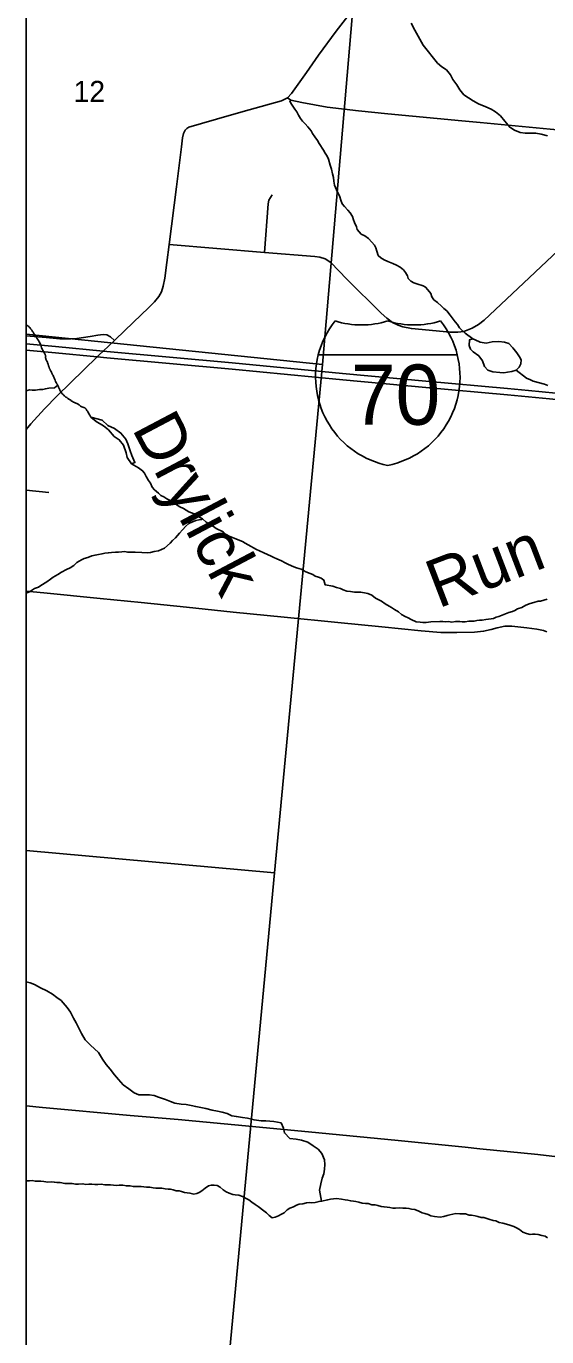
# Model space of a CAD drawing. Extents: x 0 to 1134, y 0 to 440.
# Drawn here: x 832.764 to 833.788, y 357.213 to 359.791 of the extents above; entities that cross this region are included whole.
import ezdxf

# ---------------------------------------------------------------- set-up
doc = ezdxf.new("R2010")
doc.units = 0
for name, color, linetype in [('GM_X_City_Street', 7, 'Continuous'), ('GM_X_County_Road', 7, 'Continuous'), ('GM_X_Interstate_Location', 7, 'Continuous'), ('GM_X_Interstate_Route', 7, 'Continuous'), ('GM_X_Interstate_Shield', 7, 'Continuous'), ('GM_X_Major_River', 7, 'Continuous'), ('GM_X_Minor_Lake', 7, 'Continuous'), ('GM_X_Minor_River', 7, 'Continuous'), ('GM_X_Minor_River_Text', 7, 'Continuous'), ('GM_X_Section_Text', 7, 'Continuous'), ('GM_X_Unincorporated', 7, 'Continuous'), ('SH_Cut_Line', 7, 'Continuous')]:
    doc.layers.add(name, color=color, linetype=linetype)

msp = doc.modelspace()

# ---------------------------------------------------------------- linework, layer by layer
at = {"layer": 'GM_X_City_Street'}
msp.add_line((832.7638, 358.879), (832.8081, 358.8742), dxfattribs=at)
for points in [[(832.7638, 358.9985), (832.7729, 359.0093), (832.7997, 359.0389), (832.8244, 359.0641), (832.9032, 359.1411), (832.9075, 359.1453), (832.9152, 359.1524), (832.9377, 359.1733), (832.9397, 359.1752), (832.9743, 359.2085), (833.0052, 359.238), (833.0158, 359.2494), (833.0245, 359.2599), (833.0296, 359.2692), (833.0334, 359.28), (833.0362, 359.296), (833.0402, 359.3264), (833.0451, 359.362), (833.0595, 359.4756), (833.0691, 359.5544), (833.0712, 359.5719), (833.0731, 359.5805), (833.0763, 359.5868), (833.0796, 359.5905), (833.0838, 359.5931), (833.1633, 359.6158), (833.2022, 359.6269), (833.2661, 359.6444), (833.278, 359.6503), (833.2855, 359.6592), (833.3148, 359.7007), (833.3387, 359.7346), (833.3731, 359.7814), (833.4007, 359.8173)], [(833.278, 359.6503), (833.2843, 359.646), (833.3057, 359.6414), (833.3559, 359.6324), (833.4176, 359.6247), (833.4753, 359.6193), (833.6205, 359.6054), (833.6568, 359.602), (833.7391, 359.5942), (833.7942, 359.5892), (833.8455, 359.5842), (833.9034, 359.5786), (833.9246, 359.5768), (833.9292, 359.5757), (833.9337, 359.5734), (833.9378, 359.5706), (833.9477, 359.5599), (833.9858, 359.5116), (834.0875, 359.3835), (834.1698, 359.3764)], [(833.5996, 359.1895), (833.6124, 359.1894), (833.6242, 359.191), (833.6411, 359.1972), (833.6535, 359.2048), (833.6645, 359.2132), (833.7193, 359.2648), (833.8665, 359.4031), (833.9858, 359.5116), (834.0162, 359.5358), (834.0278, 359.5424), (834.0407, 359.5465), (834.0534, 359.5495), (834.0694, 359.5507), (834.1002, 359.5486), (834.1488, 359.544), (834.1635, 359.5414), (834.1793, 359.5361), (834.2001, 359.5285)], [(833.2323, 359.3465), (833.2396, 359.4418), (833.2407, 359.4495), (833.2477, 359.4598)], [(833.0451, 359.362), (833.2323, 359.3465), (833.3312, 359.3383), (833.3411, 359.337), (833.3516, 359.3341), (833.363, 359.3265), (833.3945, 359.2937), (833.4618, 359.2271), (833.4729, 359.2169), (833.4841, 359.2089), (833.4953, 359.2035), (833.5048, 359.2), (833.5215, 359.1968), (833.5976, 359.1895), (833.5996, 359.1895)], [(832.7638, 359.1826), (832.8031, 359.1789), (832.8297, 359.1768), (832.8518, 359.1767), (832.8635, 359.1775), (832.8899, 359.1813), (832.9044, 359.1836), (832.9152, 359.1851), (832.9222, 359.1841), (832.9293, 359.1806), (832.9377, 359.1733)]]:
    msp.add_lwpolyline(points, dxfattribs=at)
at = {"layer": 'GM_X_County_Road'}
for points in [[(832.7638, 358.6803), (832.7987, 358.6767), (832.9095, 358.6655), (832.9899, 358.6577), (833.0788, 358.6484), (833.1707, 358.639), (833.2711, 358.6291), (833.3765, 358.6187), (833.4631, 358.6097), (833.5404, 358.6019), (833.579, 358.5989), (833.6106, 358.5989), (833.6458, 358.5993), (833.6635, 358.6014), (833.6784, 358.6046), (833.6902, 358.6083), (833.7053, 358.6111), (833.7186, 358.6111), (833.7487, 358.6081), (833.7683, 358.6052), (833.7809, 358.6028), (833.7879, 358.5999)], [(832.7638, 357.6676), (832.7959, 357.6647), (832.9683, 357.6491), (833.0628, 357.6409), (833.2091, 357.6269), (833.3393, 357.6146), (833.4951, 357.5994), (833.6273, 357.5863), (833.656, 357.5835)], [(833.656, 357.5835), (833.77, 357.5722), (833.8196, 357.5663), (833.844, 357.5637)]]:
    msp.add_lwpolyline(points, dxfattribs=at)
at = {"layer": 'GM_X_Interstate_Route'}
for points in [[(832.7638, 359.1668), (832.8217, 359.1614), (832.9152, 359.1524), (832.9225, 359.1517), (833.1691, 359.1292), (833.3862, 359.1086), (833.5498, 359.0935), (833.7106, 359.0789), (833.7519, 359.075), (833.8056, 359.0697), (833.8613, 359.065), (833.9658, 359.0598), (834.034, 359.0562), (834.0962, 359.0537), (834.1318, 359.052), (834.1619, 359.0506), (834.18, 359.0499), (834.2275, 359.0483), (834.29, 359.0451), (834.3465, 359.0431)], [(832.7638, 359.1543), (832.8217, 359.1489), (832.9032, 359.1411), (832.9225, 359.1392), (833.1691, 359.1167), (833.3863, 359.0961), (833.5498, 359.081), (833.7106, 359.0664), (833.7931, 359.0586), (833.8332, 359.0545), (833.8613, 359.0525), (833.9717, 359.0458), (834.0357, 359.043), (834.1064, 359.0402), (834.1285, 359.0393)]]:
    msp.add_lwpolyline(points, dxfattribs=at)
at = {"layer": 'GM_X_Interstate_Shield'}
for p, q in [((833.3384, 359.1451), (833.6116, 359.1451)), ((833.6116, 359.1451), (833.3384, 359.1451)), ((833.6116, 359.1451), (833.3384, 359.1451))]:
    msp.add_line(p, q, dxfattribs=at)
for centre, start, end in [((833.5105, 359.1015), 141.669, 165.8066), ((833.4231, 359.3815), 253.0091, 286.9909), ((833.5269, 359.3815), 253.0091, 286.9909), ((833.4395, 359.1015), 14.1934, 38.331), ((833.5105, 359.1015), 165.8066, 258.463), ((833.4395, 359.1015), 281.537, 14.1934)]:
    msp.add_arc(centre, 0.1776, start, end, dxfattribs=at)
at = {"layer": 'GM_X_Major_River'}
for points in [[(832.7638, 360.1917), (832.7638, 359.186), (833.3468, 359.1261), (833.4321, 360.1329)], [(832.7638, 359.186), (832.7638, 358.1701), (833.2522, 358.1261), (833.3468, 359.1261)], [(832.7638, 358.1701), (832.7638, 357.1619), (833.1587, 357.1262), (833.2522, 358.1261)]]:
    msp.add_lwpolyline(points, close=True, dxfattribs=at)
at = {"layer": 'GM_X_Minor_Lake'}
for points in [[(833.6422, 359.1762), (833.6357, 359.1747), (833.6348, 359.1637), (833.6377, 359.1561), (833.6429, 359.1507), (833.6542, 359.1429), (833.6613, 359.1333), (833.6649, 359.1218), (833.6717, 359.1148), (833.6815, 359.1113), (833.6952, 359.1106), (833.7035, 359.1094)], [(833.7035, 359.1094), (833.7104, 359.1112), (833.7188, 359.1125), (833.7272, 359.1151), (833.7334, 359.1207), (833.7369, 359.1271), (833.7374, 359.1354), (833.7341, 359.1408), (833.7289, 359.1489), (833.721, 359.1589), (833.7132, 359.1674), (833.7045, 359.1698), (833.6935, 359.1711), (833.6805, 359.1706), (833.6683, 359.1681), (833.6569, 359.1702), (833.6471, 359.1746), (833.6422, 359.1762)], [(832.8908, 359.0227), (832.9017, 359.0138), (832.9157, 359.0056), (832.9254, 358.9974), (832.937, 358.9847), (832.9468, 358.9781), (832.955, 358.9673), (832.9601, 358.9524), (832.9626, 358.9429), (832.9708, 358.9309)], [(832.9708, 358.9309), (832.9777, 358.9331), (832.9718, 358.9469), (832.9682, 358.9565), (832.9638, 358.9698), (832.9598, 358.9794), (832.9501, 358.991), (832.9373, 358.9999), (832.9244, 359.0062), (832.9132, 359.0163), (832.8908, 359.0227)]]:
    msp.add_lwpolyline(points, dxfattribs=at)
at = {"layer": 'GM_X_Minor_River'}
for points in [[(833.5727, 359.7187), (833.5448, 359.7542), (833.5283, 359.7835), (833.5208, 359.7972)], [(833.7891, 359.5759), (833.7766, 359.5788), (833.766, 359.5809), (833.7539, 359.5812), (833.7452, 359.581), (833.7353, 359.5827), (833.724, 359.5867), (833.7147, 359.5926), (833.7054, 359.605), (833.6969, 359.615), (833.6868, 359.6229), (833.6782, 359.6284), (833.6677, 359.6328), (833.6534, 359.6387), (833.6429, 359.6447), (833.6339, 359.6509), (833.6245, 359.6568), (833.6164, 359.6661), (833.6109, 359.6761), (833.6031, 359.6869), (833.5984, 359.6961), (833.5902, 359.7054), (833.5813, 359.7113), (833.5727, 359.7187)], [(833.514, 359.3002), (833.5099, 359.3071), (833.5057, 359.312), (833.4996, 359.3177), (833.4924, 359.3215), (833.4851, 359.3245), (833.4753, 359.3287), (833.468, 359.3321), (833.4612, 359.3356), (833.4559, 359.3405), (833.4532, 359.3489), (833.4517, 359.3553), (833.449, 359.3606), (833.4433, 359.3667), (833.4368, 359.3739), (833.4296, 359.3789), (833.4224, 359.3827), (833.4144, 359.3914), (833.4133, 359.3967), (833.4095, 359.4055), (833.4076, 359.4104), (833.4057, 359.4169), (833.4007, 359.4241), (833.3965, 359.4294), (833.3901, 359.4366), (833.3855, 359.4423), (833.3828, 359.4495), (833.3809, 359.456), (833.3741, 359.4697), (833.3703, 359.4788), (833.3688, 359.4864), (833.3684, 359.4936), (833.3661, 359.5008), (833.3642, 359.5103), (833.3615, 359.5183), (833.3585, 359.5297), (833.3555, 359.5358), (833.3517, 359.5415), (833.3482, 359.5475), (833.3399, 359.5605), (833.3364, 359.5665), (833.3315, 359.5741), (833.3266, 359.5802), (833.3243, 359.5855), (833.3178, 359.5935), (833.3125, 359.5992), (833.3075, 359.6049), (833.3034, 359.6102), (833.2996, 359.6163), (833.2958, 359.6228), (833.2919, 359.6285), (833.2855, 359.638), (833.2824, 359.6437), (833.2817, 359.6444)], [(833.6422, 359.1762), (833.627, 359.1877), (833.6213, 359.1931), (833.6163, 359.1984), (833.6122, 359.2045), (833.6076, 359.2102), (833.5977, 359.2231), (833.5909, 359.2318), (833.5855, 359.2364), (833.5806, 359.2409), (833.5726, 359.2478), (833.5654, 359.2535), (833.5616, 359.2592), (833.5593, 359.2656), (833.554, 359.2732), (833.5494, 359.2782), (833.5445, 359.2808), (833.5319, 359.2846), (833.5262, 359.2869), (833.5205, 359.29), (833.5152, 359.2953), (833.514, 359.3002)], [(833.7897, 359.0847), (833.7829, 359.0874), (833.7608, 359.0935), (833.7559, 359.0957), (833.7479, 359.0992), (833.7272, 359.1151)], [(832.8258, 359.0854), (832.8194, 359.0801), (832.8083, 359.0793), (832.8015, 359.0782), (832.7965, 359.0771), (832.7901, 359.0767), (832.7821, 359.0755), (832.7753, 359.0755), (832.7703, 359.0763), (832.7654, 359.0752), (832.7638, 359.0746)], [(833.4293, 358.677), (833.4213, 358.6785), (833.4164, 358.6785), (833.4092, 358.6781), (833.4015, 358.6793), (833.3947, 358.68), (833.3871, 358.6831), (833.3822, 358.6853), (833.3738, 358.6876), (833.3669, 358.6903), (833.3521, 358.6926), (833.3494, 358.7021), (833.3437, 358.7055), (833.3384, 358.7078), (833.3323, 358.7097), (833.3274, 358.7127), (833.3225, 358.7146), (833.3137, 358.718), (833.3046, 358.7234), (833.2951, 358.726), (833.2901, 358.7279), (833.2799, 358.7325), (833.273, 358.7359), (833.2662, 358.7401), (833.2567, 358.7435), (833.2506, 358.7465), (833.2456, 358.7488), (833.2312, 358.7557), (833.2224, 358.7595), (833.2167, 358.7621), (833.211, 358.7655), (833.2061, 358.7682), (833.1947, 358.7743), (833.189, 358.7777), (833.1837, 358.78), (833.1764, 358.7834), (833.1673, 358.7861), (833.1582, 358.7902), (833.1513, 358.7967), (833.1376, 358.8035), (833.1323, 358.8073), (833.1262, 358.8104), (833.1179, 358.8161), (833.1106, 358.8222), (833.1049, 358.8256), (833.0992, 358.8286), (833.0939, 358.832), (833.089, 358.8343), (833.0837, 358.8362), (833.0783, 358.8396), (833.073, 358.8427), (833.0662, 358.8461), (833.0608, 358.8495), (833.0536, 358.8552), (833.0471, 358.8586), (833.0407, 358.8617), (833.0342, 358.8659), (833.0289, 358.8685), (833.0239, 358.8727), (833.016, 358.8795), (833.0114, 358.8849), (833.008, 358.8925), (833.0046, 358.8981), (833, 358.9054), (832.9962, 358.9122), (832.9928, 358.9171), (832.9848, 358.9225), (832.9708, 358.9309)], [(833.1106, 358.8222), (833.1087, 358.8214), (833.1034, 358.8203), (833.0973, 358.8191), (833.0894, 358.8161), (833.0837, 358.8131), (833.0779, 358.8077), (833.0711, 358.8005), (833.0654, 358.7941), (833.0574, 358.7853), (833.0517, 358.7796), (833.0468, 358.7743), (833.0361, 358.7648), (833.03, 358.7622), (833.0243, 358.7595), (833.0152, 358.7584), (833.0084, 358.7565), (833.0023, 358.7557), (832.9909, 358.7565), (832.9783, 358.7572), (832.9703, 358.7569), (832.9627, 358.7572), (832.9578, 358.758), (832.9517, 358.7576), (832.9453, 358.7569), (832.9395, 358.7569), (832.9316, 358.7565), (832.9251, 358.7553), (832.9186, 358.755), (832.9129, 358.7538), (832.9061, 358.7523), (832.8992, 358.7512), (832.8932, 358.7497), (832.8852, 358.7466), (832.8776, 358.7443), (832.8726, 358.7421), (832.8635, 358.7367), (832.8578, 358.7307), (832.8502, 358.7261), (832.843, 358.7231), (832.8335, 358.7178), (832.8259, 358.7128), (832.8167, 358.7075), (832.8114, 358.7041), (832.8042, 358.6984), (832.7928, 358.6912), (832.7878, 358.6881), (832.7802, 358.6851), (832.7703, 358.679), (832.7638, 358.6763)], [(833.7886, 358.6646), (833.7818, 358.6624), (833.7753, 358.6608), (833.7704, 358.6605), (833.7624, 358.6578), (833.7552, 358.6559), (833.7464, 358.6525), (833.7384, 358.6483), (833.7301, 358.6453), (833.7251, 358.6423), (833.7202, 358.64), (833.713, 358.6381), (833.6932, 358.6305), (833.6879, 358.629), (833.6829, 358.6267), (833.678, 358.6256), (833.6677, 358.6244), (833.6605, 358.6233), (833.6555, 358.6233), (833.6502, 358.6225), (833.6449, 358.6214), (833.6343, 358.621), (833.6274, 358.6199), (833.6213, 358.6199), (833.6164, 358.6203), (833.608, 358.6203), (833.6012, 358.6195), (833.5943, 358.6203), (833.5882, 358.6199), (833.5829, 358.6203), (833.5772, 358.6207), (833.5597, 358.6196), (833.5506, 358.6184), (833.5438, 358.6184), (833.5388, 358.6192), (833.5308, 358.6199), (833.5209, 358.6245), (833.5149, 358.6276), (833.5092, 358.6302), (833.5019, 358.6344), (833.4962, 358.6393), (833.4882, 358.6443), (833.4825, 358.6481), (833.4776, 358.6507), (833.4696, 358.6553), (833.4624, 358.6606), (833.4506, 358.6667), (833.4434, 358.672), (833.4358, 358.6758), (833.4293, 358.677)], [(833.3446, 357.4801), (833.3408, 357.5021), (833.343, 357.5142), (833.3462, 357.5252), (833.3491, 357.5339), (833.3508, 357.5433), (833.3514, 357.5521), (833.3504, 357.5616), (833.345, 357.5739), (833.3379, 357.5828), (833.3282, 357.589), (833.3177, 357.5961), (833.3053, 357.6005), (833.2947, 357.6023), (833.2826, 357.6037), (833.2718, 357.6145), (833.2701, 357.6241), (833.265, 357.6344), (833.2506, 357.637), (833.2351, 357.6381), (833.226, 357.6383), (833.212, 357.6401), (833.1992, 357.6434), (833.189, 357.6451), (833.1772, 357.6465), (833.1685, 357.6482), (833.1588, 357.6526), (833.1493, 357.6554), (833.1399, 357.6575), (833.1297, 357.6596), (833.1172, 357.6625), (833.107, 357.6646), (833.0972, 357.6664), (833.0881, 357.6684), (833.0783, 357.6702), (833.0688, 357.6711), (833.0564, 357.6733), (833.0477, 357.6761), (833.0375, 357.6801), (833.0243, 357.6846), (833.0153, 357.6878), (833.0058, 357.6895), (832.9952, 357.6897), (832.985, 357.6895), (832.976, 357.6935), (832.9659, 357.7013), (832.9546, 357.7092), (832.9454, 357.7196), (832.9376, 357.7289), (832.9291, 357.7397), (832.9209, 357.7494), (832.9139, 357.7598), (832.9062, 357.7725), (832.8902, 357.7869), (832.8798, 357.7977), (832.8725, 357.81), (832.8677, 357.8193), (832.8619, 357.8312), (832.8568, 357.8404), (832.8506, 357.8519), (832.8443, 357.8612), (832.8328, 357.8747), (832.8238, 357.8806), (832.8153, 357.8872), (832.8044, 357.8939), (832.792, 357.9002), (832.7804, 357.9065), (832.7717, 357.9098), (832.7638, 357.9119)], [(832.7638, 357.5205), (832.764, 357.5205), (832.7701, 357.5205), (832.7758, 357.5209), (832.7811, 357.5197), (832.7925, 357.5197), (832.7982, 357.519), (832.8066, 357.5178), (832.813, 357.5182), (832.8191, 357.5178), (832.8244, 357.5167), (832.8309, 357.5167), (832.84, 357.5152)], [(832.84, 357.5152), (832.848, 357.5148), (832.8541, 357.5148), (832.8609, 357.514), (832.8666, 357.514), (832.8754, 357.5144), (832.8811, 357.5132), (832.8868, 357.5136), (832.8929, 357.5136), (832.899, 357.5132), (832.9047, 357.5132), (832.9115, 357.5136), (832.9187, 357.5125), (832.9298, 357.5125), (832.9358, 357.5117), (832.9412, 357.5113), (832.9465, 357.5117), (832.9541, 357.5117), (832.9609, 357.5102), (832.9678, 357.5106), (832.9746, 357.509), (832.9838, 357.5094), (832.9902, 357.509), (832.9952, 357.5083), (833.0005, 357.5079), (833.0069, 357.5079), (833.0134, 357.5068), (833.0187, 357.506), (833.0248, 357.506), (833.0305, 357.5056), (833.0374, 357.5045), (833.0427, 357.5041), (833.0476, 357.5037), (833.053, 357.5026), (833.059, 357.5007), (833.0644, 357.5003), (833.0693, 357.4995), (833.075, 357.4976), (833.0807, 357.4969), (833.0857, 357.4961), (833.0933, 357.4942), (833.0993, 357.4953), (833.1043, 357.4972), (833.1092, 357.5003), (833.1161, 357.5056), (833.1222, 357.5105), (833.1279, 357.512), (833.1336, 357.5117), (833.1396, 357.5109), (833.145, 357.5079), (833.1511, 357.5025), (833.1568, 357.4984), (833.1628, 357.4961), (833.1701, 357.4934), (833.175, 357.493), (833.1819, 357.4923), (833.1891, 357.4896), (833.1952, 357.4862), (833.2016, 357.4828), (833.2077, 357.4782), (833.2138, 357.4736), (833.2203, 357.4698), (833.2309, 357.4615), (833.2366, 357.4573), (833.2416, 357.4524), (833.2473, 357.4474), (833.2533, 357.4486), (833.2598, 357.4516), (833.2647, 357.4539), (833.2712, 357.4573), (833.2769, 357.463), (833.2822, 357.4668), (833.2898, 357.4694), (833.2955, 357.4725), (833.3009, 357.4744), (833.3077, 357.4751), (833.3149, 357.477), (833.3203, 357.4774), (833.3256, 357.477), (833.3321, 357.4778), (833.3397, 357.4797), (833.3446, 357.4801), (833.3568, 357.4831), (833.3621, 357.4839), (833.3743, 357.4854), (833.3838, 357.4842), (833.391, 357.4831), (833.3963, 357.4823), (833.402, 357.4808), (833.4073, 357.48), (833.4123, 357.4793), (833.418, 357.4785), (833.4244, 357.4766), (833.4313, 357.4759), (833.4362, 357.4755), (833.4438, 357.4732), (833.4503, 357.4728), (833.4556, 357.4717), (833.4617, 357.4701), (833.4678, 357.469), (833.4735, 357.4682)], [(833.4735, 357.4682), (833.4788, 357.4679), (833.4849, 357.4663), (833.4902, 357.4667), (833.4975, 357.4671), (833.5047, 357.4663), (833.5111, 357.4663), (833.5165, 357.4659), (833.5218, 357.4648), (833.5283, 357.4637), (833.5362, 357.4606), (833.5423, 357.4576), (833.548, 357.4561), (833.5541, 357.4542), (833.5594, 357.4511), (833.5667, 357.45), (833.5777, 357.4488), (833.5853, 357.4503), (833.5918, 357.4522), (833.5971, 357.4534), (833.6032, 357.4549), (833.6089, 357.456), (833.6168, 357.4556), (833.6222, 357.4553), (833.6275, 357.4556), (833.6347, 357.453), (833.6397, 357.4526), (833.6469, 357.4511), (833.6522, 357.4503), (833.6583, 357.4484), (833.664, 357.4484), (833.6739, 357.4446), (833.6822, 357.4423), (833.6872, 357.4419), (833.694, 357.4381), (833.7009, 357.437), (833.7131, 357.434), (833.7229, 357.4305), (833.7283, 357.4279), (833.734, 357.4245), (833.7408, 357.4195), (833.7477, 357.4165), (833.7549, 357.4146), (833.7598, 357.4153), (833.7648, 357.4153), (833.7705, 357.4146), (833.7781, 357.413), (833.7842, 357.4111), (833.7891, 357.4081)]]:
    msp.add_lwpolyline(points, dxfattribs=at)
msp.add_open_spline([(832.8908, 359.0227), (832.8878, 359.0279), (832.8848, 359.0331), (832.8817, 359.0383), (832.8798, 359.0415), (832.875, 359.0416), (832.8718, 359.0436), (832.8698, 359.045), (832.8679, 359.0466), (832.8658, 359.0478), (832.8631, 359.0494), (832.8601, 359.0504), (832.8574, 359.052), (832.8525, 359.0548), (832.8479, 359.0578), (832.8433, 359.0611), (832.8406, 359.063), (832.8381, 359.0652), (832.8357, 359.0676), (832.8339, 359.0694), (832.8323, 359.0714), (832.8311, 359.0736), (832.8302, 359.0755), (832.8293, 359.0774), (832.8285, 359.0793), (832.8276, 359.0814), (832.8268, 359.0834), (832.8258, 359.0854), (832.825, 359.0872), (832.8236, 359.0886), (832.8228, 359.0903), (832.8206, 359.0951), (832.8185, 359.1), (832.8163, 359.1048), (832.8153, 359.1069), (832.8143, 359.1091), (832.8133, 359.1112), (832.8123, 359.1132), (832.811, 359.1149), (832.8102, 359.1169), (832.8095, 359.1187), (832.8089, 359.1205), (832.8083, 359.1223), (832.8075, 359.1245), (832.8068, 359.1268), (832.806, 359.1291), (832.8052, 359.1317), (832.8036, 359.1341), (832.8026, 359.1367), (832.8017, 359.1391), (832.8024, 359.1419), (832.8015, 359.1443), (832.8008, 359.146), (832.8001, 359.1476), (832.7992, 359.1492), (832.7982, 359.151), (832.7971, 359.1527), (832.7962, 359.1545), (832.7939, 359.159), (832.7928, 359.1641), (832.7905, 359.1686), (832.7893, 359.1708), (832.788, 359.173), (832.7867, 359.175), (832.7854, 359.177), (832.7841, 359.1788), (832.7828, 359.1807), (832.7816, 359.1828), (832.7803, 359.1848), (832.779, 359.1868), (832.7773, 359.1895), (832.7755, 359.1921), (832.7737, 359.1948), (832.7726, 359.1965), (832.7713, 359.1982), (832.7699, 359.1997), (832.7686, 359.2012), (832.7669, 359.2022), (832.765, 359.2028), (832.7646, 359.2029), (832.7642, 359.203), (832.7638, 359.2031)], degree=3, dxfattribs=at)
at = {"layer": 'GM_X_Unincorporated'}
msp.add_lwpolyline([(832.7638, 360.1912), (832.7638, 357.1653)], dxfattribs=at)
at = {"layer": 'SH_Cut_Line'}
msp.add_lwpolyline([(832.7638, 360.1912), (832.7638, 357.1653)], dxfattribs=at)

# ---------------------------------------------------------------- texts
at = {"layer": 'GM_X_Interstate_Location'}
for s in ['-', '.', ',']:
    msp.add_text(s, height=0.000189, dxfattribs=at).set_placement((833.475, 359.0695))
msp.add_text('70', height=0.000189, rotation=0, dxfattribs=at).set_placement((833.4363, 359.0303))
at = {"layer": 'GM_X_Interstate_Shield'}
msp.add_text('70', height=0.11837, dxfattribs=at).set_placement((833.4022, 359.0075))
at = {"layer": 'GM_X_Minor_River_Text'}
for s, height, rotation, p in [('Drylick', 0.09469, 297.8193, (832.9707, 359.0001)), ('Run', 0.09467, 20.9894, (833.5741, 358.6457))]:
    msp.add_text(s, height=height, rotation=rotation, dxfattribs=at).set_placement(p)
at = {"layer": 'GM_X_Section_Text'}
msp.add_text('12', height=0.04186, rotation=0, dxfattribs=at).set_placement((832.8567, 359.6421))

doc.saveas('drawing.dxf')
